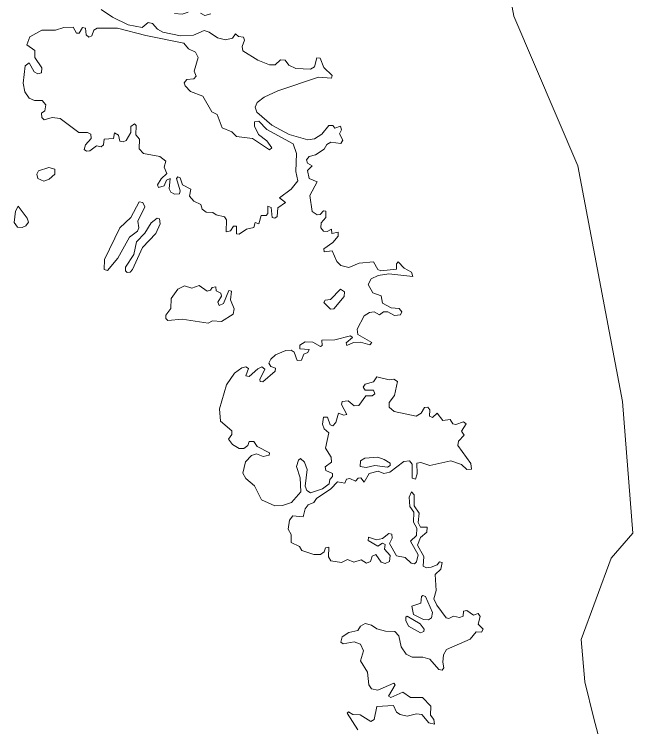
# Model space of a CAD drawing. Extents: x 369010 to 735936, y 6377141 to 6616555.
# Drawn here: x 527661 to 528821, y 6438039 to 6439376 of the extents above; entities that cross this region are included whole.
import ezdxf

# ---------------------------------------------------------------- set-up
doc = ezdxf.new("R2010")
doc.units = 0
doc.header["$LTSCALE"] = 40
doc.layers.add('3', color=7, linetype='Continuous', lineweight=13)

msp = doc.modelspace()

# ---------------------------------------------------------------- linework, layer by layer
at = {"layer": '3'}
for points in [[(528591.15, 6439406.9), (528597.6, 6439372.48), (528717.59, 6439091.62), (528801.5, 6438649.06), (528820.7, 6438402.46), (528779.99, 6438355.29), (528724.21, 6438202.36), (528730.67, 6438123.09), (528747.71, 6438054.4), (528807.79, 6437829.32), (528752.35, 6437818.23), (528703.19, 6437663.81), (528664.63, 6437601.75), (528705.34, 6437580.23), (528707.5, 6437526.78)], [(528807.79, 6437829.32), (528747.71, 6438054.4), (528730.67, 6438123.09), (528724.21, 6438202.36), (528779.99, 6438355.29), (528820.7, 6438402.46), (528801.5, 6438649.06), (528717.59, 6439091.62), (528597.6, 6439372.48), (528591.15, 6439406.9)], [(527823.7, 6439384.72), (527845.05, 6439370.16), (527874.35, 6439355.93), (527900.99, 6439350.96), (527911.92, 6439360.06), (527919.86, 6439358.41), (527929.63, 6439347.49), (527939.39, 6439342.36), (527972.49, 6439335.07), (527997.15, 6439336.4), (528016.68, 6439345), (528026.12, 6439342.36), (528042, 6439331.43), (528057.07, 6439327.63), (528069.97, 6439331.1), (528075.44, 6439339.21), (528081.39, 6439333.91), (528090.5, 6439332.59), (528092.65, 6439326.96), (528088.01, 6439315.54), (528089.67, 6439307.43), (528117.64, 6439289.39), (528139.49, 6439280.79), (528150.41, 6439280.62), (528160.34, 6439290.06), (528168.78, 6439289.39)], [(527987.22, 6439379.92), (527975.8, 6439375.79), (527961.4, 6439377.11)], [(528029.76, 6439376.45), (528018.5, 6439373.64), (528010.23, 6439377.77)], [(528077.59, 6438978.25), (528077.92, 6438964.01), (528082.39, 6438963.35), (528096.62, 6438972.79), (528109.86, 6438975.76), (528112.67, 6438984.87), (528119.63, 6438982.72), (528123.6, 6438998.11), (528133.2, 6438998.11), (528136.67, 6439002.24), (528136.67, 6439015.82), (528142.63, 6439013.5), (528144.78, 6438994.63), (528149.58, 6438993.14), (528153.72, 6438996.29), (528155.21, 6439012.34), (528169.28, 6439022.77), (528158.19, 6439031.54), (528180.03, 6439047.59), (528192.94, 6439063.15), (528188.81, 6439081.02), (528190.13, 6439114.62), (528183.84, 6439132.83), (528134.69, 6439159.31), (528119.29, 6439175.2), (528111.35, 6439173.87), (528111.35, 6439165.6), (528118.96, 6439149.87), (528134.36, 6439138.45), (528144.12, 6439125.21), (528139.49, 6439121.24), (528107.87, 6439142.59), (528077.75, 6439146.4), (528068.98, 6439155.17), (528050.61, 6439162.45), (528041.18, 6439187.44), (528031.08, 6439192.74), (528014.7, 6439222.2), (527991.53, 6439230.64), (527981.43, 6439241.4), (527979.44, 6439247.36), (527984.24, 6439253.31), (527997.48, 6439254.64), (528002.28, 6439259.44), (527998.15, 6439269.2), (528005.76, 6439294.36), (528000.96, 6439304.79), (527987.39, 6439310.74), (527979.11, 6439321.83), (527907.45, 6439335.74), (527854.65, 6439349.97), (527816.26, 6439349.97), (527810.13, 6439346.16), (527806.49, 6439335.4), (527800.7, 6439332.59), (527795.73, 6439337.06), (527794.74, 6439349.97), (527788.78, 6439350.96), (527782.66, 6439340.53), (527777.53, 6439340.53), (527771.24, 6439351.46), (527753.53, 6439350.63), (527738.14, 6439345.83), (527712.32, 6439345.83), (527690.14, 6439333.25), (527684.18, 6439318.36), (527699.41, 6439307.6), (527699.41, 6439294.36), (527712.65, 6439275.49), (527711.82, 6439265.73), (527704.87, 6439263.74), (527698.25, 6439267.55), (527688.82, 6439284.93), (527681.54, 6439279.3), (527677.73, 6439246.2), (527680.54, 6439229.98), (527688.82, 6439218.39), (527698.58, 6439214.26), (527712.98, 6439214.26), (527720.26, 6439205.81), (527718.11, 6439194.73), (527711.82, 6439189.93), (527712.49, 6439181.82), (527716.95, 6439177.68), (527731.85, 6439182.31), (527746.91, 6439180.16), (527782, 6439153.68), (527798.38, 6439153.68), (527804.67, 6439150.54), (527805.33, 6439142.59), (527794.58, 6439130.68), (527792.09, 6439121.74), (527796.23, 6439118.59), (527802.52, 6439119.26), (527814.93, 6439128.69), (527823.54, 6439127.2), (527828.17, 6439130.68), (527829.17, 6439141.43), (527847.21, 6439142.59), (527848.7, 6439153.02)], [(528168.78, 6439289.39), (528176.06, 6439279.96), (528188.97, 6439274.17), (528216.45, 6439272.68), (528223.73, 6439277.15), (528228.03, 6439294.19), (528234.65, 6439293.53), (528241.27, 6439276.15), (528257.16, 6439260.93), (528255.5, 6439255.63), (528231.51, 6439257.78), (528154.88, 6439232.3), (528129.39, 6439220.21), (528116.65, 6439210.12), (528112.67, 6439201.35), (528115.82, 6439191.91), (528143.79, 6439167.58), (528176.39, 6439149.87), (528211.65, 6439140.44), (528223.73, 6439142.1), (528237.8, 6439150.87), (528250.54, 6439167.25), (528258.32, 6439167.25), (528261.79, 6439162.29), (528272.88, 6439166.09), (528274.7, 6439158.81), (528270.73, 6439151.2), (528277.02, 6439139.78), (528273.54, 6439133.16), (528254.35, 6439135.97), (528247.06, 6439131.67), (528241.93, 6439122.4), (528225.55, 6439111.81), (528214.13, 6439108.66), (528209.16, 6439102.54), (528210.49, 6439096.58), (528219.59, 6439091.62), (528210.82, 6439082.68), (528213.63, 6439067.62), (528229.02, 6439061.33), (528215.12, 6439036.01), (528219.59, 6439005.72), (528228.69, 6438999.43), (528234.32, 6438999.76), (528240.94, 6439006.71), (528245.08, 6439006.05), (528245.41, 6438994.63), (528236.31, 6438984.2), (528235.97, 6438975.1), (528240.94, 6438968.81), (528247.39, 6438968.15), (528255.5, 6438972.29), (528256.17, 6438964.34), (528268.08, 6438966.99), (528268.41, 6438959.38), (528258.32, 6438947.63), (528241.27, 6438935.38), (528241.93, 6438929.75), (528257.16, 6438931.91), (528265.93, 6438912.05), (528273.21, 6438904.43), (528288.11, 6438900.63), (528307.64, 6438908.9), (528334.45, 6438911.38), (528342.56, 6438896.82), (528348.02, 6438894.67), (528377.98, 6438897.48), (528377.65, 6438907.58), (528380.79, 6438911.05), (528391.88, 6438899.14), (528406.11, 6438891.85), (528408.6, 6438883.58), (528363.41, 6438888.71), (528343.22, 6438885.56), (528330.31, 6438879.28), (528324.69, 6438868.52), (528333.13, 6438852.96), (528348.68, 6438847.66), (528351.5, 6438833.43), (528367.88, 6438824.66), (528382.61, 6438824), (528387.41, 6438817.71), (528384.93, 6438811.92), (528374.17, 6438810.43), (528361.59, 6438817.38), (528353.32, 6438817.38), (528345.54, 6438811.92), (528335.94, 6438817.71), (528326.84, 6438816.38), (528316.74, 6438809.76), (528303.83, 6438784.61), (528305.32, 6438774.68), (528331.31, 6438759.62), (528327.83, 6438755.48), (528310.45, 6438760.61), (528296.88, 6438759.62), (528284.63, 6438754.49), (528283.31, 6438759.28), (528295.23, 6438769.38), (528291.25, 6438772.53)], [(527848.7, 6439153.02), (527856.64, 6439149.21), (527859.12, 6439137.63), (527865.08, 6439136.3), (527870.71, 6439139.12), (527879.31, 6439153.68), (527879.31, 6439165.1), (527886.6, 6439170.07), (527889.74, 6439166.92), (527888.75, 6439149.54), (527895.7, 6439141.43), (527895.04, 6439123.39), (527903.15, 6439114.62), (527933.76, 6439109.16), (527945.35, 6439100.06), (527941.87, 6439088.97), (527946.67, 6439077.05), (527936.25, 6439067.29), (527929.63, 6439055.54), (527931.45, 6439050.74), (527941.87, 6439053.72), (527946.34, 6439064.64), (527952.96, 6439067.45), (527951.14, 6439048.25), (527954.29, 6439041.97), (527961.57, 6439038.16), (527970.67, 6439038.82), (527972.16, 6439044.45), (527965.04, 6439067.45), (527967.86, 6439070.93), (527972.16, 6439068.78), (527976.3, 6439055.87), (527991.69, 6439047.59), (527989.37, 6439034.68), (527997.65, 6439024.92), (528010.56, 6439018.63), (528013.04, 6439010.02), (528020.99, 6439004.4), (528033.23, 6439003.73), (528039.19, 6438999.43), (528055.08, 6438995.62), (528058.89, 6438989.83), (528058.22, 6438967.82), (528066.33, 6438969.47), (528072.13, 6438977.92), (528077.59, 6438978.25)], [(528291.25, 6438772.53), (528261.79, 6438764.91), (528237.96, 6438764.58), (528238.46, 6438754.32), (528235.31, 6438752.66), (528220.91, 6438760.61), (528206.35, 6438761.27), (528196.25, 6438754.82), (528196.58, 6438748.2), (528213.63, 6438746.71), (528211.65, 6438741.24), (528204.2, 6438737.93), (528199.4, 6438726.85), (528191.45, 6438726.18), (528185.83, 6438741.91), (528180.2, 6438745.71), (528170.44, 6438744.72), (528151.07, 6438736.61), (528142.3, 6438728.34), (528138.49, 6438721.05), (528141.97, 6438714.76), (528151.07, 6438711.62), (528149.91, 6438706.32), (528127.07, 6438686.13), (528122.11, 6438686.79), (528121.12, 6438690.77), (528130.55, 6438710.13), (528125.25, 6438713.94), (528117.64, 6438710.46), (528101.25, 6438695.9), (528095.3, 6438697.22), (528099.93, 6438711.29), (528095.3, 6438713.94), (528087.35, 6438712.28), (528074.11, 6438702.19), (528058.72, 6438680.5), (528045.81, 6438635.32), (528047.63, 6438612.32), (528068.82, 6438593.95), (528068.82, 6438587.33), (528062.86, 6438578.22), (528069.97, 6438568.79), (528082.39, 6438560.85), (528091.49, 6438560.85), (528098.77, 6438566.8), (528101.59, 6438574.42), (528110.36, 6438574.42), (528116.48, 6438564.98), (528139.49, 6438552.57), (528138.82, 6438548.27), (528127.4, 6438546.28), (528114.83, 6438550.75), (528105.72, 6438547.94), (528094.3, 6438536.19), (528089.34, 6438514.84), (528094.97, 6438504.41), (528111.35, 6438490.84), (528124.59, 6438464.85), (528149.25, 6438453.6), (528163.98, 6438453.93), (528180.7, 6438459.89), (528198.07, 6438479.75), (528197.08, 6438505.9), (528189.96, 6438527.08), (528193.77, 6438539.33), (528197.41, 6438541.98), (528205.36, 6438535.52), (528210.16, 6438521.46), (528206.35, 6438490.51), (528209.83, 6438482.23), (528216.45, 6438477.93), (528239.12, 6438485.04), (528251.37, 6438494.98), (528252.69, 6438502.75), (528257.82, 6438508.22), (528257.49, 6438513.84), (528245.41, 6438519.8), (528243.59, 6438526.75), (528255.5, 6438535.36), (528255.17, 6438544.46), (528244.75, 6438561.51), (528250.54, 6438590.14), (528241.93, 6438597.75), (528238.79, 6438606.86), (528240.94, 6438619.6), (528248.55, 6438619.6), (528253.02, 6438605.37), (528257.99, 6438603.38), (528264.11, 6438610), (528269.08, 6438627.05), (528279.17, 6438623.41), (528284.8, 6438624.56), (528274.37, 6438643.6), (528275.7, 6438648.89), (528287.12, 6438650.71), (528298.37, 6438641.28), (528306.98, 6438641.94), (528319.89, 6438659.65), (528331.8, 6438659.65), (528336.93, 6438663.62)], [(528336.93, 6438663.62), (528334.45, 6438670.57), (528318.89, 6438670.41), (528315.42, 6438676.37), (528318.89, 6438681.66), (528334.78, 6438685.8), (528340.74, 6438695.23), (528364.07, 6438689.61), (528372.68, 6438690.93), (528379.63, 6438686.46), (528374.01, 6438660.31), (528363.91, 6438647.57), (528363.91, 6438638.47), (528373.01, 6438630.36), (528414.72, 6438621.42), (528423.82, 6438627.38), (528430.44, 6438637.8), (528436.73, 6438638.47), (528440.21, 6438633.67), (528439.54, 6438621.75), (528445.01, 6438619.27), (528454.11, 6438627.05), (528464.54, 6438613.81), (528478.11, 6438615.13), (528483.07, 6438607.52), (528488.86, 6438606.03), (528503.1, 6438611.32), (528508.06, 6438607.19), (528499.29, 6438593.28), (528504.26, 6438586.17), (528493.83, 6438575.08), (528493, 6438566.47), (528517.17, 6438533.04), (528518.16, 6438522.12), (528509.88, 6438521.79), (528499.29, 6438531.22), (528479.76, 6438537.84), (528439.88, 6438529.23), (528423.49, 6438534.7), (528415.71, 6438533.7), (528416.54, 6438513.51), (528413.4, 6438503.75), (528406.77, 6438505.07), (528406.77, 6438531.55), (528402.31, 6438538.17), (528391.71, 6438536.52), (528364.9, 6438516.33), (528354.14, 6438514.17), (528343.39, 6438518.31), (528326.67, 6438514.17), (528317.24, 6438497.79), (528310.62, 6438505.9), (528305.49, 6438505.4), (528300.52, 6438499.61), (528290.09, 6438504.41), (528284.14, 6438503.75), (528280.99, 6438496.13), (528266.76, 6438498.45), (528254.68, 6438485.21), (528227.53, 6438467.5), (528222.57, 6438459.89), (528212.14, 6438455.42), (528206.52, 6438447.97), (528202.71, 6438432.75), (528183.51, 6438434.57), (528177.06, 6438426.79), (528174.57, 6438409.74), (528180.2, 6438399.64), (528180.03, 6438384.75), (528195.76, 6438377.3), (528199.89, 6438369.69), (528222.57, 6438362.08), (528235.15, 6438362.08), (528241.77, 6438367.21), (528244.58, 6438374.32), (528250.7, 6438375.98), (528250.04, 6438357.61), (528254.35, 6438350.32), (528274.54, 6438347.01), (528285.96, 6438352.97), (528297.38, 6438347.51), (528311.61, 6438352.31), (528321.37, 6438346.02), (528329.15, 6438349.17), (528332.3, 6438358.93), (528338.92, 6438362.08), (528348.68, 6438347.84), (528356.63, 6438345.03), (528364.24, 6438349.17), (528365.73, 6438360.25), (528355.3, 6438371.84), (528356.63, 6438380.94), (528351.66, 6438383.26), (528342.72, 6438377.8), (528324.52, 6438388.22), (528325.35, 6438394.85), (528340.24, 6438389.88), (528351.66, 6438392.03), (528363.58, 6438401.47), (528369.21, 6438399.98)], [(528369.21, 6438399.98), (528369.54, 6438392.69), (528364.24, 6438382.6), (528377.81, 6438359.59), (528393.87, 6438356.45), (528405.29, 6438345.69), (528411.24, 6438344.7), (528415.38, 6438348.17), (528418.19, 6438361.41), (528403.96, 6438387.07), (528415.05, 6438397.99), (528415.71, 6438411.23), (528409.26, 6438422.65), (528410.25, 6438441.35), (528402.64, 6438452.27), (528401.48, 6438469.98), (528405.62, 6438479.75), (528410.58, 6438474.12), (528410.91, 6438453.27), (528420.35, 6438439.7), (528418.53, 6438421.99), (528422.66, 6438413.55), (528434.91, 6438413.22), (528434.58, 6438404.28), (528422.83, 6438394.18), (528417.2, 6438379.78), (528428.62, 6438358.6), (528427.63, 6438340.39), (528433.92, 6438336.92), (528442.52, 6438338.41), (528454.11, 6438342.88), (528458.58, 6438348.5), (528463.21, 6438347.01), (528460.73, 6438334.6), (528449.97, 6438324.84), (528452.29, 6438294.88), (528447.49, 6438278.83), (528453.12, 6438267.08), (528470.83, 6438243.41), (528475.96, 6438241.92), (528484.73, 6438246.55), (528495.82, 6438244.07), (528502.44, 6438246.22), (528503.59, 6438255.49), (528509.39, 6438256.98), (528521.97, 6438248.54), (528530.57, 6438251.68), (528534.88, 6438245.73), (528531.07, 6438231.16), (528540.34, 6438222.06), (528537.36, 6438216.6), (528527.26, 6438216.93), (528515.68, 6438203.03), (528471.16, 6438183.83), (528465.86, 6438174.06), (528464.87, 6438159.83), (528466.19, 6438149.4), (528463.54, 6438145.27), (528457.25, 6438146.26), (528439.88, 6438165.46), (528427.3, 6438169.59), (528407.11, 6438169.26), (528396.02, 6438175.22), (528386.25, 6438188.79), (528382.28, 6438209.32), (528374.34, 6438217.59), (528356.96, 6438218.25), (528340.57, 6438222.89), (528330.81, 6438229.51), (528319.06, 6438232.49), (528309.96, 6438227.36), (528304.99, 6438219.41), (528288.11, 6438215.6), (528275.86, 6438207.83), (528273.38, 6438197.4), (528277.85, 6438194.25), (528298.2, 6438198.06), (528310.29, 6438193.59), (528315.91, 6438181.68), (528309.96, 6438162.64), (528323.2, 6438141.13), (528326.01, 6438117.79), (528330.48, 6438110.34), (528342.39, 6438107.7), (528372.68, 6438120.44), (528375.33, 6438117.63), (528362.42, 6438096.44), (528367.05, 6438093.63), (528389.56, 6438103.72), (528403.63, 6438093.96), (528426.47, 6438093.96), (528442.19, 6438077.74), (528441.7, 6438060.36), (528447.99, 6438052.75), (528448.65, 6438043.65), (528438.39, 6438046.46), (528424.98, 6438061.69), (528415.22, 6438063.18), (528397.84, 6438058.87), (528384.6, 6438061.69)], [(528384.6, 6438061.69), (528377.65, 6438066.49), (528372.18, 6438078.73), (528340.57, 6438076.91), (528335.61, 6438052.42), (528329.48, 6438048.78), (528309.79, 6438061.02), (528296.05, 6438061.69), (528287.78, 6438067.15), (528285.13, 6438064.66), (528305.16, 6438033.22)]]:
    msp.add_lwpolyline(points, dxfattribs=at)
for points in [[(527725.89, 6439087.98), (527706.53, 6439082.02), (527703.05, 6439075.73), (527705.04, 6439067.45), (527716.13, 6439062.82), (527726.22, 6439066.63), (527737.15, 6439075.73), (527737.15, 6439084.83)], [(527668.13, 6439015.49), (527663, 6439006.05), (527660.85, 6438985.2), (527666.81, 6438976.26), (527675.41, 6438975.43), (527682.53, 6438978.91), (527687.33, 6438985.86), (527685.18, 6438993.31)], [(527895.37, 6439023.93), (527879.64, 6438994.3), (527858.79, 6438974.77), (527830.16, 6438915.69), (527829.17, 6438896.82), (527835.79, 6438895.16), (527854.98, 6438918.33), (527877.16, 6438957.39), (527891.89, 6438968.81), (527894.71, 6438974.77), (527892.55, 6438987.68), (527905.46, 6439014.16), (527901.99, 6439022.77)], [(527928.8, 6438993.31), (527917.55, 6438984.54), (527905.79, 6438965.34), (527890.07, 6438948.95), (527885.27, 6438925.29), (527869.22, 6438901.29), (527869.22, 6438894.67), (527872.69, 6438891.52), (527877.99, 6438891.69), (527882.79, 6438896.82), (527901.33, 6438937.86), (527926.65, 6438964.34), (527934.26, 6438982.38), (527932.94, 6438991.82)], [(528024.3, 6438795.86), (528032.74, 6438800.83), (528049.45, 6438799.34), (528071.3, 6438812.91), (528073.12, 6438823), (528066.5, 6438839.72), (528068.15, 6438856.44), (528063.02, 6438857.76), (528053.26, 6438832.77), (528044.82, 6438829.62), (528042.67, 6438835.58), (528049.78, 6438846.67), (528047.96, 6438852.3), (528039.69, 6438856.77), (528038.86, 6438864.38), (528031.91, 6438863.39), (528029.09, 6438857.93), (528022.64, 6438856.1), (528007.91, 6438866.86), (527994.01, 6438862.06), (527980.11, 6438866.53), (527967.53, 6438859.91), (527955.28, 6438842.2), (527954.62, 6438823.67), (527945.35, 6438811.25), (527944.85, 6438804.96), (527949.16, 6438801.16), (527975.64, 6438803.81)], [(528272.88, 6438859.91), (528254.18, 6438840.38), (528243.92, 6438839.06), (528241.6, 6438834.75), (528253.68, 6438822.67), (528260.3, 6438823), (528279.83, 6438846.34), (528280.16, 6438854.95)], [(528361.1, 6438525.76), (528365.73, 6438528.9), (528365.73, 6438533.7), (528354.64, 6438540.65), (528342.72, 6438544.46), (528318.06, 6438543.14), (528309.96, 6438537.84), (528309.29, 6438527.41), (528321.04, 6438525.43), (528336.77, 6438528.9)], [(528428.46, 6438239.93), (528437.89, 6438239.6), (528443.52, 6438243.41), (528445.17, 6438253.5), (528431.93, 6438283.46), (528426.8, 6438285.12), (528424.32, 6438283.13), (528423.33, 6438270.55), (528406.61, 6438265.26), (528409.75, 6438249.37)], [(528422.99, 6438214.94), (528428.95, 6438217.59), (528429.28, 6438222.22), (528422.33, 6438231.99), (528397.84, 6438246.22), (528395.02, 6438244.4), (528395.19, 6438238.11), (528400.32, 6438227.69)]]:
    msp.add_lwpolyline(points, close=True, dxfattribs=at)

doc.saveas('drawing.dxf')
